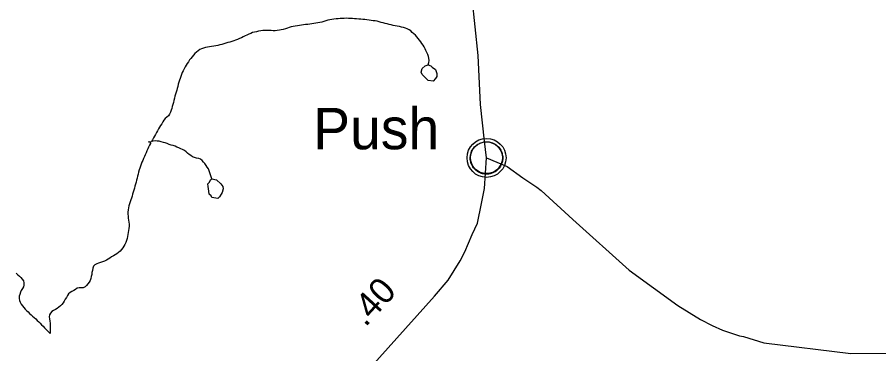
# Model space of a CAD drawing. Extents: x 1950930 to 2061844, y 904556 to 1017002.
# Drawn here: x 1990812 to 1994978, y 930940 to 932568 of the extents above; entities that cross this region are included whole.
import ezdxf

# ---------------------------------------------------------------- set-up
doc = ezdxf.new("R2010")
doc.units = 0
for name, color, linetype in [('Exist Civil Demographics Community CELL', 7, 'Continuous'), ('Exist Civil Demographics Community Label', 7, 'Continuous'), ('Exist Hydrographic Misc Water Feature', 7, 'Continuous'), ('Exist Road Primary NC Attributed', 7, 'Continuous'), ('Exist Road Primary NC Mileage Hundredths English Label', 7, 'Continuous'), ('Exist Road Secondary Type 51 Attributed', 7, 'Continuous')]:
    doc.layers.add(name, color=color, linetype=linetype)

msp = doc.modelspace()

# ---------------------------------------------------------------- linework, layer by layer
at = {"layer": 'Exist Civil Demographics Community CELL'}
msp.add_lwpolyline([(1993003.4, 931900.4), (1993004.4, 931906), (1993006.2, 931912.6), (1993009.1, 931919.8), (1993012, 931925.5), (1993015.4, 931931.2), (1993019.1, 931936.4), (1993023.1, 931940.7), (1993027.7, 931945.3), (1993033.2, 931949.9), (1993038.6, 931953.6), (1993043.5, 931956.4), (1993048.6, 931958.9), (1993054, 931961.2), (1993059.7, 931963), (1993064, 931964.2), (1993068.8, 931964.9), (1993073, 931965.6), (1993079.3, 931965.9), (1993083.8, 931965.8), (1993089.4, 931965.5), (1993094.3, 931964.8), (1993099.2, 931963.8), (1993104.2, 931962.4), (1993109.4, 931960.5), (1993116.1, 931957.5), (1993122.3, 931954), (1993127.4, 931950.5), (1993132.6, 931946.5), (1993135.9, 931943.3), (1993140, 931939), (1993143.8, 931934.3), (1993146.9, 931929.7), (1993150.1, 931924.7), (1993152.5, 931919.5), (1993154.5, 931914.5), (1993156.1, 931909.5), (1993157.4, 931904.9), (1993158.5, 931898.8), (1993159.1, 931894.1), (1993159.4, 931888.1), (1993159.2, 931882.4), (1993158.6, 931876.7), (1993157.7, 931871.2), (1993156, 931865), (1993154.2, 931859.2), (1993151.9, 931854.1), (1993148.7, 931848.1), (1993145.4, 931842.8), (1993142, 931838.1), (1993137.7, 931833.4), (1993132.4, 931828.4), (1993127.4, 931824.3), (1993122.4, 931820.8), (1993118.1, 931818.3), (1993111.3, 931815.1), (1993104.1, 931812.4), (1993098.2, 931810.9), (1993091.6, 931809.6), (1993087.2, 931809.1), (1993082.7, 931808.9), (1993077.1, 931808.9), (1993072.8, 931809.3), (1993067.2, 931810), (1993061.3, 931811.3), (1993056.7, 931812.6), (1993051.5, 931814.5), (1993046.9, 931816.5), (1993043, 931818.7), (1993036.2, 931822.8), (1993030.6, 931827.1), (1993025.7, 931831.6), (1993021.2, 931836.4), (1993018, 931840.4), (1993015.1, 931844.6), (1993011, 931851.7), (1993009.3, 931855.2), (1993007.5, 931859.2), (1993005, 931867.4), (1993003.4, 931874.5), (1993002.7, 931879.6), (1993002.4, 931886), (1993002.3, 931890.6), (1993002.9, 931897.1)], close=True, dxfattribs=at)
for centre, radius in [((1993081, 931888), 94.3), ((1993080.8, 931888.3), 76.7)]:
    msp.add_circle(centre, radius, dxfattribs=at)
at = {"layer": 'Exist Hydrographic Misc Water Feature'}
for q in [(1991444.3, 931963.5), (1991460.5, 931966.3)]:
    msp.add_line((1991453.1, 931965), q, dxfattribs=at)
for points in [[(1992798.5, 932337.6), (1992801.3, 932349.8), (1992803.4, 932359.5), (1992802.6, 932369.5), (1992799.7, 932378.8), (1992796.4, 932388.6), (1992792.3, 932397.4), (1992787.8, 932406.6), (1992783.9, 932415.7), (1992779, 932424.9), (1992774.1, 932433), (1992768.1, 932441.6), (1992762.8, 932449.7), (1992756.4, 932458), (1992750.1, 932465.8), (1992743.7, 932473.3), (1992737, 932480.9), (1992730, 932487.6), (1992722.2, 932494.9), (1992714.8, 932501.7), (1992706.8, 932507), (1992698, 932512), (1992689.2, 932515.4), (1992678.9, 932518.1), (1992669.7, 932520.7), (1992659.6, 932522.6), (1992649.4, 932524.2), (1992640, 932526), (1992630.1, 932528.8), (1992620.5, 932531.5), (1992610.4, 932533.4), (1992601.2, 932536), (1992591.4, 932537.9), (1992581.5, 932540.6), (1992571.9, 932543.3), (1992562, 932546), (1992552.4, 932548.7), (1992542.8, 932550.5), (1992532.7, 932551.2), (1992522.7, 932552.4), (1992512.8, 932553.5), (1992502.8, 932555.4), (1992492.9, 932556.6), (1992482.7, 932557.3), (1992473.3, 932558.3), (1992463.2, 932559.4), (1992453, 932559.8), (1992442.9, 932560.9), (1992432.9, 932561.6), (1992423.2, 932561.8), (1992413, 932562.2), (1992403.5, 932563.2), (1992393.1, 932562.3), (1992383.4, 932562.6), (1992373.6, 932562.1), (1992363.1, 932560.9), (1992353.1, 932560), (1992343.3, 932558.6), (1992333.6, 932557.2), (1992323.6, 932555.9), (1992313.9, 932553.7), (1992304.1, 932550.3), (1992294.7, 932547.3), (1992284.8, 932545.1), (1992275.6, 932542.9), (1992265.3, 932540.8), (1992255.3, 932539), (1992245.9, 932537.7), (1992235.8, 932536.4), (1992225.8, 932535), (1992216.1, 932533.3), (1992205.9, 932532.8), (1992195.8, 932531.5), (1992186.2, 932529.7), (1992176.3, 932528.4), (1992166.7, 932526.9), (1992156.4, 932524.9), (1992146.4, 932523.2), (1992136.8, 932521), (1992127.3, 932517.9), (1992117.9, 932514.9), (1992108.3, 932512.7), (1992098.2, 932509.4), (1992088.6, 932507.2), (1992079.3, 932505), (1992069.3, 932503.7), (1992059.5, 932503.1), (1992049.2, 932503.1), (1992039.2, 932503.4), (1992029.1, 932504.5), (1992018.9, 932504.8), (1992009, 932503.9), (1991999.2, 932503.4), (1991989.1, 932502), (1991979.1, 932500.7), (1991969.4, 932498.1), (1991959.6, 932496), (1991950, 932493.7), (1991940.7, 932489.9), (1991931.3, 932486.9)], [(1991931.3, 932486.9), (1991922.5, 932481.7), (1991913.3, 932478.2), (1991904, 932473.1), (1991895.6, 932468.7), (1991886.4, 932464.8), (1991877.4, 932461), (1991867.7, 932456.7), (1991858.3, 932453.7), (1991848.9, 932450.7), (1991839.4, 932447.7), (1991829.8, 932445.5), (1991820.2, 932442.1), (1991810.3, 932439.1), (1991800.7, 932436.9), (1991791, 932434.8), (1991781.6, 932431.7), (1991771.4, 932429.2), (1991761.7, 932427.8), (1991751.7, 932426.5), (1991741.4, 932425.2), (1991731.4, 932423.5), (1991721.7, 932422.2), (1991711.9, 932419.2), (1991702.9, 932416.1), (1991694.5, 932411.3), (1991686.3, 932405.7), (1991678.3, 932399.1), (1991670.9, 932392.1), (1991664.1, 932384.6), (1991657.1, 932376.7), (1991651.2, 932368.7), (1991644.8, 932361.6), (1991639.3, 932353.1), (1991634, 932344.6), (1991628.2, 932336), (1991623.5, 932327.5), (1991618.6, 932318.5), (1991614.1, 932309.4), (1991609.8, 932300.8), (1991605.9, 932290.8), (1991602.4, 932282), (1991598.9, 932272), (1991596.2, 932263), (1991593.4, 932253.3), (1991590.5, 932243.7), (1991587.4, 932233.9), (1991585, 932224.2), (1991582.7, 932214.8), (1991579.6, 932205.1), (1991576.8, 932195.4), (1991573.9, 932185.6), (1991571.4, 932175.9), (1991569, 932166.2), (1991566.5, 932156.3), (1991564.1, 932146.6), (1991561.6, 932136.4), (1991558.7, 932127.5), (1991555.4, 932117.9), (1991552.2, 932109), (1991548.1, 932099.1), (1991542.5, 932091.8), (1991535.6, 932084.8), (1991527.1, 932078.3), (1991521.2, 932070.3), (1991515.7, 932062.2), (1991510.3, 932053.3), (1991505, 932045.2), (1991499.7, 932036.3), (1991494.5, 932028.1), (1991490, 932019), (1991485.3, 932010.4), (1991480.4, 932001.4), (1991475.3, 931993.3), (1991470.3, 931984.3), (1991465.4, 931975.4), (1991460.5, 931966.3)], [(1992798.5, 932337.6), (1992811.8, 932333.2), (1992817.9, 932327.3), (1992833.9, 932315.5), (1992840.3, 932295.5), (1992840.1, 932281.7), (1992834.4, 932272.1), (1992822.5, 932259.2), (1992798.3, 932262.9), (1992784.5, 932277.2), (1992770.4, 932291.1), (1992764.2, 932303), (1992770.2, 932320.8), (1992784.1, 932332.9), (1992798.5, 932337.6)], [(1991453.1, 931965), (1991456, 931957.6), (1991450.7, 931948.7), (1991446.8, 931939.6), (1991442.7, 931930.9), (1991438.6, 931921.7), (1991434.5, 931911.8), (1991430.4, 931903.1), (1991426.3, 931893.9), (1991422.2, 931884.4), (1991418.5, 931875.3), (1991414.6, 931866.6), (1991411.3, 931856.9), (1991407.6, 931847.7), (1991404.3, 931838.1), (1991401, 931829.3), (1991398.6, 931819.1), (1991396.1, 931809.3), (1991393.7, 931799.5), (1991391.6, 931789.7), (1991389.1, 931779.9), (1991386.1, 931770.2), (1991383.4, 931761.3), (1991380.9, 931751.5), (1991378.1, 931741.8), (1991375.2, 931732.2), (1991372.3, 931722.8), (1991369.5, 931713.1), (1991366.6, 931703.4), (1991363.7, 931693.7), (1991360.8, 931684.4), (1991357.6, 931674.7), (1991354.3, 931665.1), (1991351.6, 931655.4), (1991349, 931646.5), (1991347.3, 931636.5), (1991345.9, 931625.7), (1991346.5, 931615.9), (1991347.3, 931606.1), (1991348.7, 931596.1), (1991350.4, 931586.5), (1991351.8, 931576.6), (1991352.6, 931566.7), (1991352.8, 931556.9), (1991351.6, 931547), (1991350.2, 931537.1), (1991348.3, 931527.6), (1991346.7, 931517.7), (1991344.6, 931507.8), (1991342.6, 931498), (1991339.5, 931488.4), (1991336.2, 931478.3), (1991332.1, 931469.6), (1991327.4, 931460.6), (1991322.1, 931452.5), (1991316.1, 931444.4), (1991309.4, 931437.3), (1991301.8, 931429.9), (1991293.6, 931424.3), (1991285.2, 931419.5), (1991276.6, 931413.9), (1991267.8, 931409.1), (1991259.6, 931403.5), (1991251.6, 931398.2), (1991242.9, 931392.6), (1991233.7, 931388.7), (1991224.1, 931384.5), (1991214.6, 931381.5), (1991205.2, 931378.4), (1991196.6, 931374.6), (1991187.4, 931369.8), (1991180.4, 931363.6), (1991176.9, 931353.9), (1991174.9, 931343.7), (1991172.8, 931333.8), (1991171.6, 931324.3), (1991169.5, 931314.5), (1991167.5, 931304.6), (1991164.6, 931295), (1991159.7, 931286), (1991153.7, 931278.8), (1991146.6, 931271.3), (1991139.6, 931264.2), (1991130.2, 931259.6), (1991120.3, 931259.1), (1991110.3, 931259.8), (1991101, 931257.6), (1991093, 931251), (1991085.5, 931245.7), (1991076.2, 931241.1), (1991067.2, 931236.3), (1991059.8, 931229.7), (1991054.3, 931221.7), (1991049.4, 931212.7), (1991044, 931203.7), (1991039.1, 931195.1), (1991033.6, 931186.6), (1991027.2, 931179.4), (1991020.5, 931172.4), (1991012.9, 931165)], [(1991752.3, 931787.2), (1991749.2, 931797), (1991746.1, 931806.4), (1991743.5, 931816.1), (1991740, 931825.2), (1991735.9, 931834.4), (1991730.8, 931843.6), (1991725.2, 931851.8), (1991719.5, 931860.4), (1991713.1, 931867.8), (1991706.2, 931875.4), (1991698.4, 931881), (1991689.5, 931884.8), (1991679.1, 931886.4), (1991669, 931889.1), (1991659.8, 931892.6), (1991651.8, 931898.7), (1991643.6, 931904.4), (1991635.6, 931910.5), (1991627.8, 931916.9), (1991619.8, 931923), (1991611.4, 931928), (1991602.2, 931931.4), (1991592.8, 931936.1), (1991583.9, 931940.2), (1991574.9, 931944.4), (1991565.3, 931948), (1991555.4, 931949.8), (1991546.2, 931952.5), (1991536.6, 931956.8), (1991527.6, 931960.2), (1991518.1, 931962.8), (1991508.3, 931965.5), (1991498.6, 931968.2), (1991489, 931968.9), (1991478.5, 931970.4), (1991460.5, 931966.3)], [(1991752.3, 931787.2), (1991774.4, 931781.8), (1991796.6, 931761.8), (1991806.4, 931750.1), (1991807, 931737.9), (1991803.1, 931719.9), (1991797.2, 931711.8), (1991789.2, 931699.7), (1991781, 931691.6), (1991771.2, 931693.4), (1991752.7, 931695.5), (1991749, 931703.7), (1991739.2, 931712.9), (1991738.8, 931726.7), (1991734.5, 931749.3), (1991732.6, 931763), (1991740.4, 931769.5), (1991748.2, 931783.3), (1991752.3, 931787.2)], [(1990806.6, 931329.5), (1990814.4, 931322.7), (1990822.2, 931315.8), (1990829.1, 931309), (1990835.9, 931301.6), (1990841.4, 931293.4), (1990843.9, 931283.2), (1990843.9, 931272.7), (1990842.5, 931264), (1990836.3, 931255.6), (1990831, 931246.6), (1990826.7, 931238), (1990823.6, 931227.8), (1990820.7, 931218.2), (1990820.5, 931208.5), (1990822.6, 931198.4), (1990826.3, 931189.4), (1990831, 931180.5), (1990837.3, 931171.9), (1990843.3, 931164.5), (1990850.1, 931156.9), (1990857, 931150.1), (1990864.4, 931143.4), (1990871.6, 931135.8), (1990879.2, 931129.3), (1990885.9, 931122.6), (1990893.7, 931115.8), (1990901.3, 931109.3), (1990908.5, 931101.7), (1990915.5, 931095.1), (1990922.4, 931088.3), (1990929.6, 931080.7), (1990936.6, 931073.9), (1990943.4, 931066.5), (1990950.3, 931059.7), (1990957.5, 931052.1), (1990971, 931038.7)], [(1991012.9, 931165), (1991004.7, 931159.3), (1990996.1, 931155), (1990987, 931149.9), (1990978.4, 931144.7), (1990971.7, 931137.2), (1990968.2, 931128.4), (1990966.5, 931118.5), (1990966.9, 931108.7), (1990970, 931098.4), (1990970.6, 931089.1), (1990971, 931078.9), (1990971, 931069.1), (1990971, 931058.6), (1990971, 931048.4), (1990971, 931038.7)]]:
    msp.add_lwpolyline(points, dxfattribs=at)
at = {"layer": 'Exist Road Primary NC Attributed'}
for points in [[(1993081, 931888), (1993071.9, 931969.3), (1993052.2, 932145.5), (1993040.5, 932382.3), (1992982.8, 932939.7), (1992983.5, 933092.7), (1992957.6, 933450.5), (1992959.1, 933506.2), (1992963.6, 933555.9)], [(1991898.5, 930191.9), (1992008, 930313.5), (1992341.7, 930674.7), (1992605.6, 930969.2), (1992829.9, 931218.8), (1992895, 931296.9), (1992952.9, 931390.1), (1992976.9, 931433.9), (1993012, 931516.5), (1993036.8, 931572.4), (1993057.5, 931666.6), (1993071, 931740.2), (1993081, 931888)]]:
    msp.add_lwpolyline(points, dxfattribs=at)
at = {"layer": 'Exist Road Secondary Type 51 Attributed'}
msp.add_lwpolyline([(1993081, 931888), (1993180.1, 931845.8), (1993256.8, 931791.1), (1993325.1, 931747), (1993344.8, 931730.3), (1993497.8, 931589.4), (1993770.3, 931345.5), (1994006.4, 931174.6), (1994115.7, 931106.2), (1994171.9, 931077.3), (1994222, 931055.3), (1994304, 931027.2), (1994323.2, 931023.3), (1994421.9, 930992.9), (1994843.2, 930942), (1995108.9, 930943.5)], dxfattribs=at)

# ---------------------------------------------------------------- texts
at = {"layer": 'Exist Civil Demographics Community Label'}
msp.add_text('Push', height=200, dxfattribs=at).set_placement((1992242.7, 931929.6))
at = {"layer": 'Exist Road Primary NC Mileage Hundredths English Label'}
msp.add_text('.40', height=125, rotation=47.5505, dxfattribs=at).set_placement((1992495.2, 931066.2))

doc.saveas('drawing.dxf')
